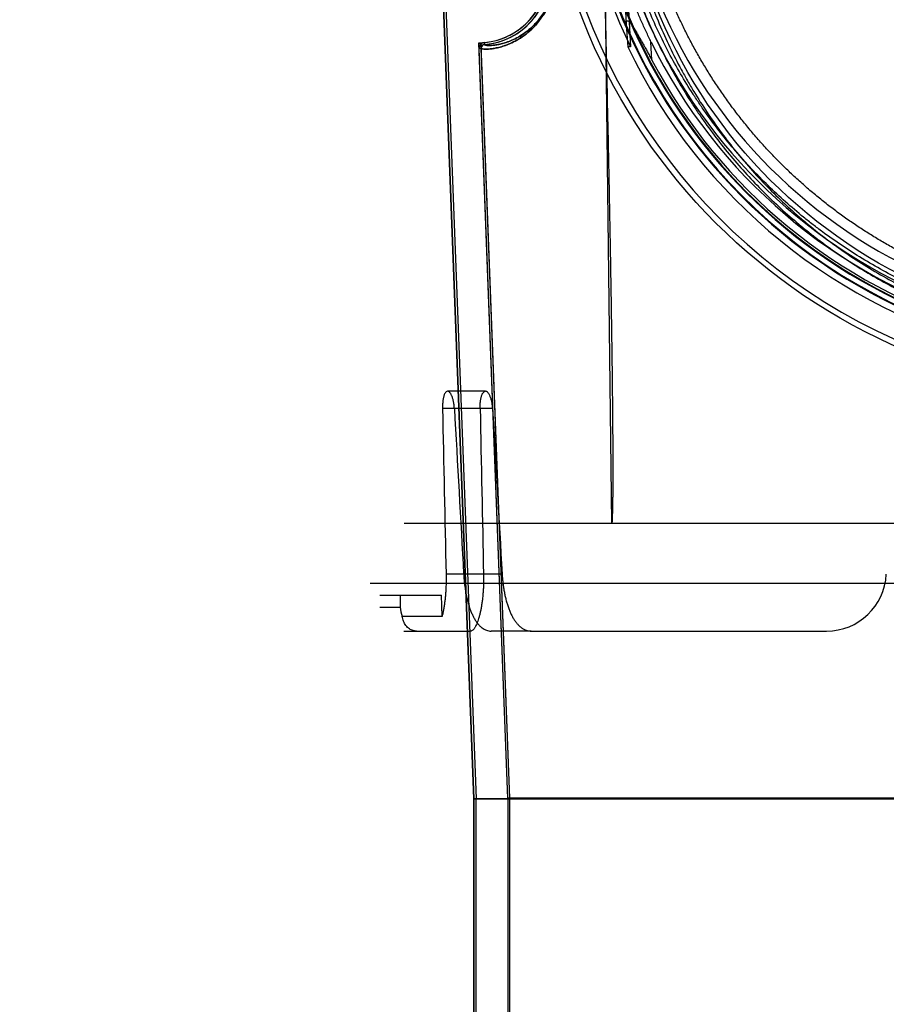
# Model space of a CAD drawing. Header units: millimetres. Extents: x 0 to 297, y 0 to 210.
# Tile 408 of 446: x 241.946 to 242.597, y 159.809 to 160.549. Entities that reach past the tile are written whole.
import ezdxf

# ---------------------------------------------------------------- set-up
doc = ezdxf.new("R2010")
doc.units = ezdxf.units.MM
doc.header["$LTSCALE"] = 16.335
doc.layers.get('0').update_dxf_attribs({"linetype": 'CONTINUOUS'})
for name, color, linetype in [('AXES_REF', 7, 'CONTINUOUS'), ('INTFCLR_1', 7, 'CONTINUOUS'), ('INTFCLR_144815', 7, 'CONTINUOUS'), ('INTFCLR_72935', 7, 'CONTINUOUS')]:
    doc.layers.add(name, color=color, linetype=linetype)

msp = doc.modelspace()

# ---------------------------------------------------------------- linework, layer by layer
at = {"color": 7, "linetype": 'Continuous'}
for radius in [8.72625, 8.7255, 8.66962]:
    msp.add_circle((241.41503, 154.41059), radius, dxfattribs=at)
msp.add_arc((241.41503, 154.41059), 8.64, 278.277129, 261.722871, dxfattribs=at)
at = {"layer": 'AXES_REF', "color": 9, "linetype": 'Continuous'}
msp.add_arc((241.41503, 154.41059), 7.96006, 94.411812, 85.588188, dxfattribs=at)
at = {"layer": 'INTFCLR_1', "color": 6, "linetype": 'Continuous'}
for p, q in [((242.24018, 161.18616), (242.28689, 159.96358)), ((242.24176, 161.18624), (242.28848, 159.96361)), ((242.3123, 159.96406), (242.2908, 160.52697)), ((242.31389, 159.96409), (242.29238, 160.52703)), ((242.28689, 159.96359), (242.28848, 159.96359)), ((242.28689, 157.56058), (242.28689, 159.96358)), ((243.27968, 159.96358), (242.28689, 159.96358)), ((242.28848, 157.56058), (242.28848, 159.96359)), ((242.3123, 159.96408), (242.3123, 159.45274)), ((242.31389, 159.96408), (242.3123, 159.96408)), ((242.31389, 159.45274), (242.31389, 159.96409)), ((243.25268, 159.96409), (242.31389, 159.96409))]:
    msp.add_line(p, q, dxfattribs=at)
at = {"layer": 'INTFCLR_1', "color": 9, "linetype": 'Continuous'}
for p, q in [((242.2908, 160.52697), (242.29238, 160.52703)), ((242.29484, 160.52983), (242.29471, 160.53141))]:
    msp.add_line(p, q, dxfattribs=at)
msp.add_circle((242.78329, 160.70159), 0.387, dxfattribs=at)
at = {"layer": 'INTFCLR_1', "color": 6, "linetype": 'Continuous'}
for centre, radius, start, end in [((242.2902, 160.58316), 0.05195, 274.98025, 2.18797), ((242.2902, 160.58316), 0.05353, 274.98025, 2.18797), ((242.29508, 160.52714), 0.00429, 94.98292, 182.192), ((242.29508, 160.52714), 0.0027, 94.9837, 182.192)]:
    msp.add_arc(centre, radius, start, end, dxfattribs=at)
at = {"layer": 'INTFCLR_1', "color": 9, "linetype": 'Continuous'}
for points, knots in [([(242.95123, 161.05916), (242.94833, 161.06057), (242.94247, 161.06333), (242.93059, 161.06857), (242.90933, 161.077), (242.88421, 161.08479), (242.86169, 161.08992), (242.85022, 161.09206), (242.8436, 161.09316), (242.82701, 161.09569), (242.79861, 161.09833), (242.76504, 161.09791), (242.74334, 161.09592), (242.73332, 161.09467), (242.72665, 161.09374), (242.70858, 161.09088), (242.67961, 161.08432), (242.65157, 161.07487), (242.63498, 161.06807), (242.62901, 161.0655), (242.62018, 161.06155), (242.60159, 161.05253), (242.57437, 161.03674), (242.54901, 161.01855), (242.53354, 161.00569), (242.5266, 160.99957), (242.52203, 160.99544), (242.5098, 160.98397), (242.49098, 160.96417), (242.46849, 160.93563), (242.45199, 160.91021), (242.44164, 160.89158), (242.43604, 160.88062), (242.42794, 160.86381), (242.41716, 160.83761), (242.40789, 160.80722), (242.40325, 160.78684), (242.40135, 160.77717), (242.40015, 160.77063), (242.39717, 160.75244), (242.39481, 160.72892), (242.39423, 160.70522), (242.39439, 160.69323), (242.39461, 160.68634), (242.39539, 160.66925), (242.39767, 160.6472), (242.4019, 160.62382), (242.40443, 160.6123), (242.406, 160.60576), (242.40845, 160.59607), (242.41254, 160.5818), (242.42089, 160.55725), (242.43089, 160.5336), (242.44102, 160.51377), (242.44716, 160.50274), (242.45664, 160.48661), (242.47217, 160.46342), (242.49563, 160.43463), (242.51517, 160.41479), (242.52899, 160.40232), (242.53847, 160.39418), (242.55562, 160.38049), (242.58172, 160.36258), (242.60397, 160.35033), (242.61547, 160.34473)], [0, 0, 0, 0, 0.007849, 0.015756, 0.031597, 0.063481, 0.079626, 0.08777, 0.091863, 0.095966, 0.128601, 0.161144, 0.1775, 0.181606, 0.185715, 0.19389, 0.226106, 0.257861, 0.265773, 0.269729, 0.273679, 0.289316, 0.319969, 0.350132, 0.365145, 0.368898, 0.372652, 0.380132, 0.4097, 0.43901, 0.468442, 0.483336, 0.490852, 0.498397, 0.528733, 0.55969, 0.575573, 0.5796, 0.583649, 0.591766, 0.624461, 0.641049, 0.649425, 0.653635, 0.657838, 0.691042, 0.707462, 0.715648, 0.719738, 0.723825, 0.739972, 0.755825, 0.786932, 0.802323, 0.810003, 0.817649, 0.847851, 0.877797, 0.907903, 0.915501, 0.923101, 0.938303, 0.968875, 1, 1, 1, 1]), ([(242.29238, 160.52703), (242.29239, 160.52691), (242.29283, 160.52667), (242.29417, 160.52645), (242.29639, 160.52638), (242.29922, 160.52657), (242.3022, 160.52697), (242.30571, 160.52769), (242.30896, 160.52863), (242.31181, 160.52965), (242.31504, 160.53097), (242.31938, 160.53315), (242.32487, 160.53669), (242.32954, 160.54059), (242.33335, 160.54451), (242.33632, 160.54808), (242.3387, 160.55149), (242.34029, 160.55413), (242.3412, 160.55577), (242.34261, 160.55848), (242.3441, 160.56188), (242.34533, 160.56549), (242.34599, 160.56773), (242.34661, 160.57012), (242.34713, 160.57259), (242.34753, 160.57514), (242.34802, 160.57918), (242.34813, 160.58261), (242.34803, 160.58535)], [0, 0, 0, 0, 0.004155, 0.013258, 0.048124, 0.074832, 0.107709, 0.147029, 0.19327, 0.219188, 0.246971, 0.308568, 0.379479, 0.462231, 0.509062, 0.559895, 0.615695, 0.645918, 0.661702, 0.677863, 0.74665, 0.784117, 0.803779, 0.8239, 0.865545, 0.887178, 0.909299, 1, 1, 1, 1]), ([(242.29484, 160.52983), (242.29485, 160.5297), (242.29526, 160.52946), (242.29654, 160.52923), (242.29865, 160.52915), (242.30134, 160.52932), (242.30416, 160.52968), (242.3075, 160.53036), (242.31058, 160.53125), (242.31328, 160.53221), (242.31635, 160.53347), (242.32048, 160.53554), (242.3257, 160.5389), (242.33014, 160.54262), (242.33376, 160.54636), (242.33658, 160.54977), (242.33884, 160.55301), (242.34035, 160.55553), (242.34122, 160.5571), (242.34256, 160.55969), (242.34398, 160.56293), (242.34515, 160.56638), (242.34578, 160.56852), (242.34636, 160.5708), (242.34685, 160.57316), (242.34724, 160.5756), (242.3477, 160.57946), (242.34781, 160.58273), (242.34771, 160.58535)], [0, 0, 0, 0, 0.004254, 0.013361, 0.048125, 0.074728, 0.107476, 0.146652, 0.192738, 0.218577, 0.246284, 0.307736, 0.378529, 0.461213, 0.508039, 0.558891, 0.614744, 0.645007, 0.660815, 0.677003, 0.745928, 0.783485, 0.803197, 0.823372, 0.865134, 0.88683, 0.909018, 1, 1, 1, 1])]:
    msp.add_open_spline(points, degree=3, knots=knots, dxfattribs=at)
at = {"layer": 'INTFCLR_144815', "color": 9, "linetype": 'Continuous'}
for p, q in [((242.38397, 160.67709), (242.39022, 160.17059)), ((242.39919, 160.58316), (242.40117, 160.54453)), ((242.42055, 160.51804), (242.41984, 160.5319)), ((242.29564, 160.26959), (242.267, 160.26959)), ((242.30093, 160.2568), (242.26332, 160.2568)), ((242.3081, 160.13223), (242.26597, 160.13223)), ((242.21629, 160.10759), (242.23159, 160.10759)), ((242.23429, 160.08959), (242.28438, 160.08959)), ((242.32998, 160.08959), (242.29984, 160.08959))]:
    msp.add_line(p, q, dxfattribs=at)
at = {"layer": 'INTFCLR_144815', "color": 6, "linetype": 'Continuous'}
for p, q in [((242.40164, 160.58274), (242.40444, 160.52815)), ((242.40117, 160.54455), (242.40235, 160.52814)), ((242.40444, 160.52815), (242.40305, 160.52815)), ((242.23443, 160.17059), (243.33214, 160.17059)), ((242.20898, 160.12559), (243.35759, 160.12559)), ((242.21629, 160.11659), (242.26243, 160.11659)), ((242.23159, 160.11659), (242.23159, 160.10759)), ((242.263, 160.10067), (242.26243, 160.11659)), ((242.263, 160.10067), (242.23302, 160.10067)), ((242.32998, 160.08959), (242.55158, 160.08959))]:
    msp.add_line(p, q, dxfattribs=at)
at = {"layer": 'INTFCLR_144815', "color": 9, "linetype": 'Continuous'}
msp.add_circle((242.78329, 160.71059), 0.44507, dxfattribs=at)
for centre, radius, start, end in [((242.78329, 160.71051), 0.44057, 179.98979, 0.01021), ((242.78329, 160.71079), 0.41737, 180.02823, 359.97177), ((242.78329, 160.71054), 0.41674, 179.99334, 0.00666), ((242.78329, 160.71072), 0.41287, 180.01764, 359.98236), ((242.78329, 160.71046), 0.41224, 179.98235, 0.01765)]:
    msp.add_arc(centre, radius, start, end, dxfattribs=at)
at = {"layer": 'INTFCLR_144815', "color": 6, "linetype": 'Continuous'}
for centre, radius, start, end in [((242.78329, 160.71059), 0.4005, 180.05101, 359.94899), ((242.78329, 160.71059), 0.387, 180, 360), ((242.78329, 160.71059), 0.42049, 191.28779, 205.71336), ((242.78329, 160.71059), 0.405, 206.18132, 252.99369), ((242.78329, 160.71059), 0.42237, 205.59168, 256.24143), ((242.78329, 160.71059), 0.41068, 207.96066, 253.23575), ((242.55158, 160.13459), 0.045, 270, 357), ((242.24918, 160.1076), 0.01759, 180.02581, 203.1993)]:
    msp.add_arc(centre, radius, start, end, dxfattribs=at)
for centre, major_axis, start_param, end_param in [((242.78329, 167.4069), (0, 15.10516), -4.219293, -4.209908), ((242.78329, 178.83484), (0, 22.71992), -3.754987, -3.745398), ((242.78329, 166.78911), (0, 14.17801), -4.233565, -4.223641), ((242.78329, 178.21706), (0, 21.79277), -3.74371, -3.733543)]:
    msp.add_ellipse(centre, major_axis=major_axis, ratio=0.039078, start_param=start_param, end_param=end_param, dxfattribs=at)
for points, knots in [([(242.78329, 160.33047), (242.78027, 160.33047), (242.77423, 160.33054), (242.76517, 160.33087), (242.75612, 160.33142), (242.74706, 160.33218), (242.73801, 160.33317), (242.72896, 160.33438), (242.71991, 160.33582), (242.71087, 160.33748), (242.70183, 160.33936), (242.6928, 160.34149), (242.68378, 160.34384), (242.67477, 160.34643), (242.66578, 160.34927), (242.6568, 160.35235), (242.64784, 160.35567), (242.63891, 160.35925), (242.63001, 160.36309), (242.62114, 160.36719), (242.61231, 160.37154), (242.60353, 160.37617), (242.59481, 160.38106), (242.58615, 160.38623), (242.57757, 160.39167), (242.56907, 160.39738), (242.56067, 160.40337), (242.55238, 160.40963), (242.54421, 160.41615), (242.53617, 160.42295), (242.52829, 160.42999), (242.52058, 160.43729), (242.51305, 160.44483), (242.50572, 160.45259), (242.49861, 160.46056), (242.49173, 160.46872), (242.4851, 160.47705), (242.47873, 160.48553), (242.47263, 160.49414), (242.46682, 160.50285), (242.46129, 160.51165), (242.45605, 160.5205), (242.4511, 160.5294), (242.44646, 160.53831), (242.4421, 160.54723), (242.43804, 160.55612), (242.43425, 160.565), (242.43074, 160.57384), (242.42749, 160.58264), (242.4245, 160.5914), (242.42175, 160.60013), (242.41925, 160.60881), (242.41697, 160.61746), (242.41491, 160.62606), (242.41307, 160.63462), (242.41145, 160.64315), (242.41002, 160.65164), (242.4088, 160.6601), (242.40776, 160.66854), (242.40692, 160.67696), (242.40627, 160.68537), (242.4058, 160.69377), (242.40552, 160.70218), (242.40545, 160.70778), (242.40545, 160.71059)], [0, 0, 0, 0, 0.015212, 0.030431, 0.045667, 0.060928, 0.076222, 0.091556, 0.10694, 0.12238, 0.137885, 0.153462, 0.16912, 0.184865, 0.200705, 0.216645, 0.232694, 0.248855, 0.265137, 0.281542, 0.298076, 0.314741, 0.33154, 0.348474, 0.365542, 0.382744, 0.400075, 0.41753, 0.4351, 0.452774, 0.470541, 0.488383, 0.506283, 0.524217, 0.542164, 0.560097, 0.577989, 0.595814, 0.613542, 0.631149, 0.648609, 0.665902, 0.683005, 0.699898, 0.716561, 0.732992, 0.74919, 0.765164, 0.780921, 0.796475, 0.811835, 0.827015, 0.842026, 0.85688, 0.871586, 0.88616, 0.900615, 0.914969, 0.929241, 0.943448, 0.957609, 0.971743, 0.985867, 1, 1, 1, 1]), ([(242.41984, 160.5319), (242.41923, 160.53314), (242.41799, 160.53568), (242.41616, 160.53958), (242.41432, 160.5436), (242.41251, 160.54768), (242.41076, 160.55175), (242.40911, 160.55572), (242.40759, 160.55949), (242.40624, 160.56292), (242.40509, 160.56596), (242.40411, 160.5686), (242.40328, 160.57088), (242.40258, 160.57285), (242.40198, 160.57456), (242.40147, 160.57603), (242.40104, 160.5773), (242.40061, 160.57861), (242.4001, 160.57999), (242.39989, 160.58129), (242.39854, 160.58327), (242.39919, 160.58316)], [0, 0, 0, 0, 0.075027, 0.153189, 0.233499, 0.314735, 0.39538, 0.473763, 0.54807, 0.615424, 0.673892, 0.724366, 0.767948, 0.805579, 0.83806, 0.865998, 0.889909, 0.910298, 0.942105, 0.964179, 1, 1, 1, 1]), ([(242.3907, 160.17059), (242.39074, 160.17106), (242.39082, 160.17205), (242.39091, 160.17362), (242.39099, 160.17535), (242.39106, 160.17726), (242.39112, 160.17936), (242.39117, 160.18165), (242.39122, 160.18415), (242.39127, 160.18689), (242.39131, 160.18986), (242.39134, 160.1931), (242.39136, 160.19662), (242.39138, 160.20046), (242.3914, 160.20462), (242.3914, 160.20914), (242.3914, 160.21406), (242.39139, 160.21939), (242.39137, 160.22519), (242.39134, 160.23149), (242.3913, 160.23833), (242.39125, 160.24576), (242.39118, 160.25384), (242.3911, 160.26262), (242.391, 160.27216), (242.39088, 160.28255), (242.39074, 160.29385), (242.39057, 160.30614), (242.39038, 160.31953), (242.39016, 160.33412), (242.38991, 160.35003), (242.38961, 160.36737), (242.38928, 160.38631), (242.38889, 160.40699), (242.38845, 160.42959), (242.38795, 160.45431), (242.38737, 160.48138), (242.38672, 160.51103), (242.38596, 160.54357), (242.38541, 160.56626), (242.38512, 160.57813)], [0, 0, 0, 0, 0.003464, 0.007315, 0.01157, 0.016251, 0.021384, 0.026997, 0.033127, 0.039813, 0.047097, 0.055027, 0.063654, 0.073034, 0.083227, 0.094299, 0.106326, 0.119389, 0.133577, 0.14899, 0.165735, 0.183928, 0.203697, 0.22518, 0.248542, 0.273959, 0.301612, 0.331704, 0.364474, 0.400178, 0.439092, 0.481537, 0.527863, 0.57846, 0.633761, 0.694248, 0.760453, 0.832985, 0.912555, 1, 1, 1, 1]), ([(242.40117, 160.54453), (242.40114, 160.54492), (242.40113, 160.54571), (242.40114, 160.54679), (242.40182, 160.54808), (242.40308, 160.5473), (242.40383, 160.54652), (242.40468, 160.54552), (242.40562, 160.54425), (242.40656, 160.54287), (242.40746, 160.54147), (242.40827, 160.54015), (242.4092, 160.53862), (242.41023, 160.53686), (242.41139, 160.53484), (242.41267, 160.53257), (242.41407, 160.53004), (242.41558, 160.52729), (242.41718, 160.52433), (242.41885, 160.52123), (242.41998, 160.51911), (242.42055, 160.51804)], [0, 0, 0, 0, 0.030409, 0.059898, 0.087713, 0.118481, 0.148454, 0.177709, 0.217595, 0.272065, 0.306253, 0.345939, 0.391812, 0.444478, 0.504354, 0.571663, 0.646222, 0.727417, 0.814499, 0.905994, 1, 1, 1, 1]), ([(242.267, 160.26959), (242.26667, 160.26959), (242.26591, 160.26927), (242.26528, 160.26843), (242.26481, 160.26754), (242.26448, 160.2667), (242.26419, 160.26574), (242.26393, 160.26467), (242.26372, 160.2635), (242.26355, 160.26226), (242.26342, 160.26096), (242.26334, 160.2596), (242.26331, 160.25821), (242.26331, 160.25727), (242.26332, 160.2568)], [0, 0, 0, 0, 0.070995, 0.162947, 0.220134, 0.284667, 0.356581, 0.434948, 0.519265, 0.608711, 0.702456, 0.799626, 0.899093, 1, 1, 1, 1]), ([(242.27219, 160.2568), (242.27217, 160.25726), (242.2721, 160.25817), (242.27195, 160.25953), (242.27175, 160.26085), (242.27151, 160.26213), (242.27123, 160.26334), (242.2709, 160.26449), (242.27054, 160.26556), (242.27014, 160.26652), (242.26973, 160.26735), (242.26921, 160.26819), (242.2685, 160.26909), (242.26766, 160.26959), (242.26717, 160.26959)], [0, 0, 0, 0, 0.0962, 0.190631, 0.283722, 0.374118, 0.461022, 0.54387, 0.622044, 0.694481, 0.759635, 0.816851, 0.898173, 1, 1, 1, 1]), ([(242.29154, 160.2568), (242.29153, 160.25727), (242.29153, 160.25821), (242.29157, 160.25961), (242.29166, 160.26097), (242.2918, 160.26227), (242.29198, 160.26351), (242.2922, 160.26467), (242.29248, 160.26574), (242.29279, 160.2667), (242.29314, 160.26754), (242.29364, 160.26843), (242.29432, 160.26928), (242.29511, 160.26959), (242.29546, 160.26959)], [0, 0, 0, 0, 0.100465, 0.199367, 0.295806, 0.38867, 0.477251, 0.560814, 0.638569, 0.710087, 0.774495, 0.831939, 0.925614, 1, 1, 1, 1]), ([(242.30093, 160.2568), (242.30091, 160.25725), (242.30084, 160.25816), (242.30069, 160.2595), (242.30048, 160.26081), (242.30023, 160.26208), (242.29994, 160.26329), (242.2996, 160.26444), (242.29922, 160.2655), (242.29881, 160.26646), (242.29837, 160.26731), (242.29782, 160.26817), (242.29705, 160.2691), (242.29615, 160.26959), (242.29564, 160.26959)], [0, 0, 0, 0, 0.094333, 0.186969, 0.278449, 0.367421, 0.453162, 0.535157, 0.612862, 0.685186, 0.750546, 0.809328, 0.894703, 1, 1, 1, 1]), ([(242.26597, 160.13223), (242.26599, 160.13105), (242.26602, 160.12869), (242.26597, 160.12517), (242.26585, 160.12171), (242.26565, 160.11832), (242.26538, 160.11503), (242.26503, 160.11185), (242.26462, 160.10882), (242.26414, 160.10594), (242.26361, 160.10324), (242.26321, 160.1015), (242.263, 160.10067)], [0, 0, 0, 0, 0.111971, 0.222747, 0.331945, 0.438969, 0.542937, 0.643665, 0.740168, 0.832078, 0.91891, 1, 1, 1, 1]), ([(242.27918, 160.13223), (242.27925, 160.13106), (242.27941, 160.12874), (242.27976, 160.12529), (242.28021, 160.12188), (242.28075, 160.11857), (242.28139, 160.11535), (242.28212, 160.11224), (242.28296, 160.10925), (242.28388, 160.10642), (242.28489, 160.10378), (242.28599, 160.10129), (242.2872, 160.09899), (242.28849, 160.09689), (242.28987, 160.09503), (242.29135, 160.09341), (242.29292, 160.09204), (242.29457, 160.09095), (242.29628, 160.09017), (242.29804, 160.08969), (242.29924, 160.08959), (242.29984, 160.08959)], [0, 0, 0, 0, 0.068908, 0.137058, 0.204518, 0.27085, 0.334779, 0.397616, 0.459127, 0.517438, 0.572505, 0.625918, 0.677609, 0.725149, 0.770874, 0.813793, 0.854336, 0.8929, 0.929663, 0.964746, 1, 1, 1, 1]), ([(242.2941, 160.13223), (242.29412, 160.13107), (242.29415, 160.12876), (242.2941, 160.12533), (242.29397, 160.12196), (242.29376, 160.11866), (242.29349, 160.11547), (242.29314, 160.11238), (242.29272, 160.10941), (242.29224, 160.10657), (242.29171, 160.1039), (242.29112, 160.10141), (242.29048, 160.09911), (242.28982, 160.09705), (242.28914, 160.09527), (242.28849, 160.09381), (242.28789, 160.09267), (242.28731, 160.09173), (242.28669, 160.09091), (242.28599, 160.09021), (242.28522, 160.08972), (242.28464, 160.08959), (242.28438, 160.08959)], [0, 0, 0, 0, 0.077154, 0.152964, 0.227738, 0.300925, 0.37162, 0.440524, 0.506962, 0.570552, 0.631106, 0.687879, 0.740292, 0.788752, 0.831762, 0.86666, 0.89415, 0.917194, 0.940051, 0.962156, 0.98249, 1, 1, 1, 1]), ([(242.3081, 160.13223), (242.30816, 160.13109), (242.30833, 160.1288), (242.30868, 160.1254), (242.30914, 160.12205), (242.3097, 160.11876), (242.31036, 160.11555), (242.31112, 160.11245), (242.31199, 160.10947), (242.31296, 160.10663), (242.31403, 160.10394), (242.3152, 160.10143), (242.31647, 160.09911), (242.31784, 160.09699), (242.31932, 160.09511), (242.32089, 160.09347), (242.32255, 160.09209), (242.3243, 160.09099), (242.32614, 160.09019), (242.32804, 160.0897), (242.32934, 160.08959), (242.32998, 160.08959)], [0, 0, 0, 0, 0.06661, 0.132711, 0.19824, 0.262977, 0.326101, 0.387982, 0.44796, 0.505979, 0.562102, 0.615508, 0.666833, 0.71539, 0.761566, 0.805358, 0.846867, 0.886652, 0.924856, 0.962476, 1, 1, 1, 1]), ([(242.24371, 160.08959), (242.24326, 160.08959), (242.24239, 160.08965), (242.24109, 160.08994), (242.23976, 160.09043), (242.23837, 160.09122), (242.23702, 160.09232), (242.23581, 160.09368), (242.23479, 160.09524), (242.23398, 160.09695), (242.23338, 160.09877), (242.23312, 160.10003), (242.23302, 160.10067)], [0, 0, 0, 0, 0.081313, 0.15473, 0.237219, 0.333868, 0.438394, 0.546741, 0.658619, 0.770417, 0.88402, 1, 1, 1, 1])]:
    msp.add_open_spline(points, degree=3, knots=knots, dxfattribs=at)
at = {"layer": 'INTFCLR_144815', "color": 9, "linetype": 'Continuous'}
for points, knots in [([(242.38418, 160.7019), (242.38447, 160.68901), (242.38624, 160.6634), (242.39239, 160.62553), (242.39955, 160.59781), (242.40534, 160.57971), (242.40945, 160.56784), (242.41723, 160.54757), (242.4302, 160.51961), (242.44401, 160.49567), (242.45405, 160.48035), (242.46092, 160.47035), (242.47344, 160.45337), (242.49289, 160.43038), (242.51432, 160.4092), (242.53031, 160.39541), (242.53975, 160.3878), (242.55416, 160.37674), (242.57671, 160.36136), (242.60868, 160.34361), (242.6368, 160.33125), (242.65722, 160.32394), (242.66918, 160.32014), (242.68732, 160.31485), (242.71512, 160.30854), (242.74027, 160.30534), (242.75294, 160.30435)], [0, 0, 0, 0, 0.065113, 0.129395, 0.193439, 0.209443, 0.225338, 0.256842, 0.319031, 0.380741, 0.396155, 0.411501, 0.442018, 0.50265, 0.563324, 0.593891, 0.609235, 0.624547, 0.685602, 0.746842, 0.808889, 0.840435, 0.856339, 0.872234, 0.935843, 1, 1, 1, 1]), ([(242.75315, 160.31301), (242.74057, 160.31398), (242.7156, 160.3171), (242.688, 160.32328), (242.66997, 160.32846), (242.6581, 160.33217), (242.63783, 160.33932), (242.60991, 160.3514), (242.57818, 160.36876), (242.55578, 160.3838), (242.54147, 160.39463), (242.53209, 160.40207), (242.51623, 160.41556), (242.49497, 160.43625), (242.47566, 160.45875), (242.46323, 160.47536), (242.45641, 160.48514), (242.44646, 160.50012), (242.43275, 160.52352), (242.41989, 160.55087), (242.41217, 160.5707), (242.4081, 160.58231), (242.40236, 160.6), (242.39526, 160.6271), (242.38917, 160.66413), (242.38742, 160.68918), (242.38714, 160.70179)], [0, 0, 0, 0, 0.064671, 0.128756, 0.144762, 0.160775, 0.192524, 0.254924, 0.31644, 0.377694, 0.393042, 0.408418, 0.439031, 0.499732, 0.560307, 0.590764, 0.606072, 0.621444, 0.682935, 0.744836, 0.776171, 0.791975, 0.807884, 0.871519, 0.935357, 1, 1, 1, 1])]:
    msp.add_open_spline(points, degree=3, knots=knots, dxfattribs=at)
at = {"layer": 'INTFCLR_72935', "color": 6, "linetype": 'Continuous'}
for p, q in [((242.28689, 159.96358), (242.24018, 161.18616)), ((242.24177, 161.1862), (242.28848, 159.96359)), ((242.3123, 159.96408), (242.29063, 160.53121)), ((242.29228, 160.52966), (242.29118, 160.5307)), ((242.31389, 159.96409), (242.29228, 160.52966)), ((242.28689, 159.96359), (242.28848, 159.96359)), ((242.28689, 159.96358), (242.28689, 157.56058)), ((242.28689, 159.96358), (243.27968, 159.96358)), ((242.28848, 157.56058), (242.28848, 159.96361)), ((242.31389, 159.96408), (242.3123, 159.96408)), ((242.3123, 159.96406), (242.3123, 159.4485)), ((242.31389, 159.45011), (242.31389, 159.96409)), ((242.31389, 159.96409), (243.25268, 159.96409))]:
    msp.add_line(p, q, dxfattribs=at)
for radius, start in [(0.05195, 270.48076), (0.05353, 272.23011)]:
    msp.add_arc((242.2902, 160.58316), radius, start, 2.18797, dxfattribs=at)
at = {"layer": 'INTFCLR_72935', "color": 9, "linetype": 'Continuous'}
for points, knots in [([(242.34803, 160.58535), (242.34808, 160.58396), (242.34809, 160.58121), (242.34781, 160.57715), (242.34726, 160.57326), (242.3465, 160.56957), (242.34554, 160.5661), (242.34412, 160.56193), (242.34208, 160.55726), (242.3397, 160.55306), (242.33772, 160.55008), (242.3358, 160.54746), (242.33382, 160.54507), (242.3318, 160.54291), (242.32901, 160.54015), (242.3249, 160.53671), (242.31942, 160.53317), (242.31506, 160.53099), (242.31183, 160.52966), (242.30898, 160.52863), (242.30627, 160.52785), (242.30373, 160.52729), (242.30157, 160.52688), (242.2992, 160.52657), (242.29637, 160.52638), (242.29415, 160.52645), (242.29282, 160.52667), (242.29239, 160.52691), (242.29238, 160.52703)], [0, 0, 0, 0, 0.046064, 0.090793, 0.134248, 0.175851, 0.215279, 0.252837, 0.321532, 0.383326, 0.412115, 0.439479, 0.490564, 0.514518, 0.537444, 0.619977, 0.690935, 0.752702, 0.780565, 0.806477, 0.852828, 0.873452, 0.892446, 0.925513, 0.952246, 0.986908, 0.995899, 1, 1, 1, 1]), ([(242.34775, 160.58316), (242.34775, 160.58256), (242.34772, 160.58066), (242.3475, 160.57752), (242.34699, 160.5738), (242.34626, 160.57028), (242.34535, 160.56697), (242.344, 160.56298), (242.34205, 160.55852), (242.33979, 160.55451), (242.33791, 160.55167), (242.33609, 160.54917), (242.33421, 160.54689), (242.33228, 160.54483), (242.32963, 160.5422), (242.32573, 160.53893), (242.32052, 160.53555), (242.31638, 160.53348), (242.3133, 160.53222), (242.3106, 160.53125), (242.30803, 160.53051), (242.30562, 160.52998), (242.30356, 160.5296), (242.30131, 160.52932), (242.29862, 160.52915), (242.29653, 160.52924), (242.29525, 160.52946), (242.29485, 160.5297), (242.29484, 160.52983)], [0, 0, 0, 0, 0.021342, 0.067378, 0.1121, 0.15491, 0.195465, 0.234105, 0.304718, 0.368214, 0.39779, 0.425895, 0.478324, 0.502912, 0.526428, 0.611044, 0.683733, 0.746978, 0.775479, 0.801974, 0.84938, 0.870465, 0.889877, 0.923677, 0.950998, 0.986461, 0.995691, 1, 1, 1, 1])]:
    msp.add_open_spline(points, degree=3, knots=knots, dxfattribs=at)
at = {"layer": 'INTFCLR_72935', "color": 6, "linetype": 'Continuous'}
msp.add_open_spline([(242.29484, 160.52983), (242.29434, 160.52978), (242.29303, 160.52929), (242.29235, 160.52786), (242.29238, 160.52703)], degree=3, knots=[0, 0, 0, 0, 0.378333, 1, 1, 1, 1], dxfattribs=at)

doc.saveas('drawing.dxf')
